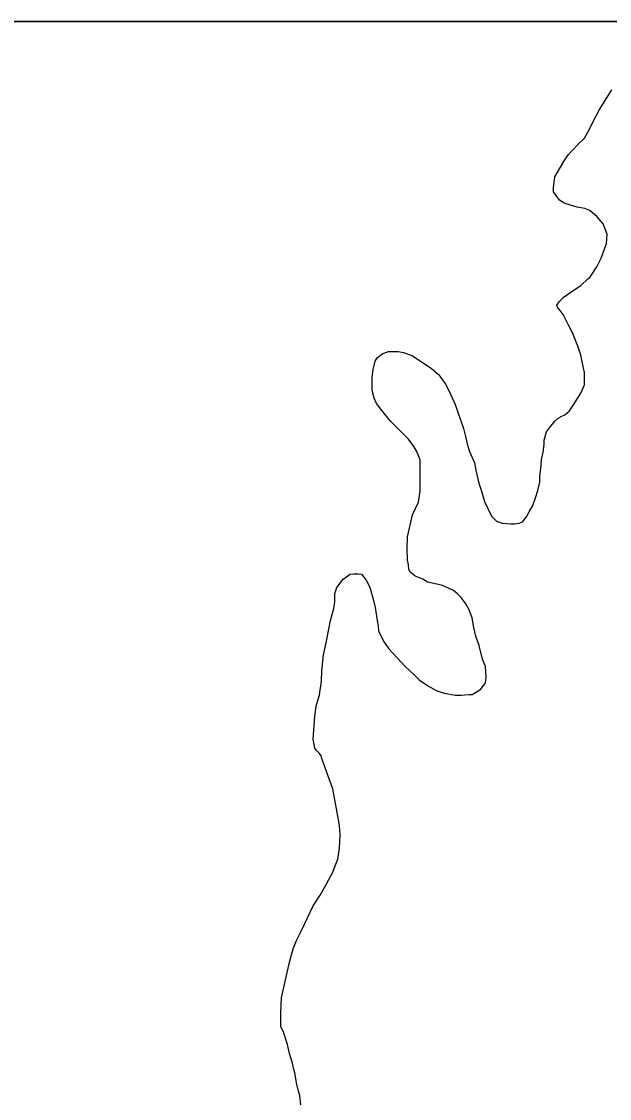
# Model space of a CAD drawing. Extents: x 3263578 to 3301413, y 764927 to 798602.
# Drawn here: x 3294588 to 3295184, y 789114 to 790206 of the extents above; entities that cross this region are included whole.
import ezdxf

# ---------------------------------------------------------------- set-up
doc = ezdxf.new("R2010")
doc.units = 0
doc.layers.add('V-SITE-VEGE', color=7, linetype='Continuous')

msp = doc.modelspace()

# ---------------------------------------------------------------- linework, layer by layer
at = {"layer": 'V-SITE-VEGE'}
for p, q in [((3289914.4, 790206), (3296298.6, 790206)), ((3296298.6, 790206), (3290562.9, 790206)), ((3295174.5, 790116.8), (3295187, 790136.7)), ((3295168, 790104.4), (3295174.5, 790116.8)), ((3295164.5, 790097.4), (3295168, 790104.4)), ((3295159.1, 790087.5), (3295164.5, 790097.4)), ((3295151.6, 790080.5), (3295159.1, 790087.5)), ((3295139.1, 790065.6), (3295143.1, 790071)), ((3295143.1, 790071), (3295151.6, 790080.5)), ((3295133.7, 790056.6), (3295139.1, 790065.6)), ((3295127.7, 790037.2), (3295129.2, 790048.6)), ((3295129.2, 790048.6), (3295133.7, 790056.6)), ((3295127.7, 790033.2), (3295127.7, 790037.2)), ((3295133.7, 790024.7), (3295127.7, 790033.2)), ((3295138.6, 790021.7), (3295133.7, 790024.7)), ((3295146.1, 790019.2), (3295138.6, 790021.7)), ((3295151.6, 790017.7), (3295146.1, 790019.2)), ((3295159.6, 790016.3), (3295151.6, 790017.7)), ((3295164.5, 790014.3), (3295159.6, 790016.3)), ((3295172, 790007.8), (3295164.5, 790014.3)), ((3295178, 790000.8), (3295172, 790007.8)), ((3295182, 789990.4), (3295178, 790000.8)), ((3295181.5, 789980.9), (3295182, 789990.4)), ((3295176, 789966), (3295181.5, 789980.9)), ((3295171.5, 789957), (3295176, 789966)), ((3295164.5, 789946.5), (3295171.5, 789957)), ((3295155.5, 789938.1), (3295162.5, 789945)), ((3295162.5, 789945), (3295164.5, 789946.5)), ((3295137.6, 789926.1), (3295147.6, 789933.1)), ((3295147.6, 789933.1), (3295155.5, 789938.1)), ((3295131.1, 789918.2), (3295133.6, 789921.7)), ((3295132.1, 789915.7), (3295131.1, 789918.2)), ((3295133.6, 789921.7), (3295137.6, 789926.1)), ((3295134.6, 789912.7), (3295132.1, 789915.7)), ((3295137.6, 789908.7), (3295134.6, 789912.7)), ((3295142.6, 789898.7), (3295137.6, 789908.7)), ((3295147.1, 789890.3), (3295142.6, 789898.7)), ((3295152.5, 789876.8), (3295147.1, 789890.3)), ((3295155.5, 789867.4), (3295152.5, 789876.8)), ((3294946.9, 789861.4), (3294948.9, 789864.9)), ((3294948.9, 789864.9), (3294953.9, 789868.9)), ((3294953.9, 789868.9), (3294960.3, 789871.4)), ((3294960.3, 789871.4), (3294970.3, 789871.4)), ((3294970.3, 789871.4), (3294975.8, 789870.4)), ((3294975.8, 789870.4), (3294984.7, 789866.9)), ((3294984.7, 789866.9), (3295003.7, 789854.5)), ((3295158, 789854.4), (3295155.5, 789867.4)), ((3294943.9, 789845), (3294944.9, 789853)), ((3294944.9, 789853), (3294946.9, 789861.4)), ((3295003.7, 789854.5), (3295011.1, 789848)), ((3295159, 789849.9), (3295158, 789854.4)), ((3294943.9, 789831.6), (3294943.9, 789845)), ((3295011.1, 789848), (3295014.6, 789843.5)), ((3295014.6, 789843.5), (3295018.1, 789838)), ((3295159, 789837.5), (3295159, 789849.9)), ((3294945.9, 789824.1), (3294943.9, 789831.6)), ((3295018.1, 789838), (3295022.1, 789831.1)), ((3295022.1, 789831.1), (3295028.1, 789817.6)), ((3295155.5, 789829), (3295159, 789837.5)), ((3294948.4, 789818.6), (3294945.9, 789824.1)), ((3295148.1, 789817.1), (3295155.5, 789829)), ((3294956.8, 789807.7), (3294948.4, 789818.6)), ((3295028.1, 789817.6), (3295036.5, 789793.2)), ((3295139.1, 789807.1), (3295144.1, 789811.1)), ((3295144.1, 789811.1), (3295148.1, 789817.1)), ((3294962.8, 789800.2), (3294956.8, 789807.7)), ((3294980.7, 789782.3), (3294962.8, 789800.2)), ((3295123.6, 789793.7), (3295129.1, 789800.7)), ((3295129.1, 789800.7), (3295132.6, 789803.6)), ((3295132.6, 789803.6), (3295136.1, 789805.6)), ((3295136.1, 789805.6), (3295139.1, 789807.1)), ((3295036.5, 789793.2), (3295038.5, 789785.2)), ((3295118.2, 789781.2), (3295120.7, 789789.7)), ((3295120.7, 789789.7), (3295123.6, 789793.7)), ((3294986.2, 789774.8), (3294980.7, 789782.3)), ((3295038.5, 789785.2), (3295040.5, 789776.3)), ((3295040.5, 789776.3), (3295042.5, 789769.8)), ((3295117.2, 789769.3), (3295118.2, 789776.8)), ((3295118.2, 789776.8), (3295118.2, 789781.2)), ((3294989.2, 789769.8), (3294986.2, 789774.8)), ((3294992.7, 789761.3), (3294989.2, 789769.8)), ((3295042.5, 789769.8), (3295047.5, 789758.3)), ((3295115.7, 789761.8), (3295117.2, 789769.3)), ((3294992.7, 789729.5), (3294992.7, 789761.3)), ((3295047.5, 789758.3), (3295048.9, 789750.9)), ((3295113.7, 789744.4), (3295115.2, 789755.8)), ((3295115.2, 789755.8), (3295115.7, 789761.8)), ((3295048.9, 789750.9), (3295051.9, 789737.9)), ((3295113.7, 789738.9), (3295113.7, 789744.4)), ((3295051.9, 789737.9), (3295054.4, 789730.5)), ((3295111.7, 789730.4), (3295113.7, 789738.9)), ((3294990.7, 789718.5), (3294992.7, 789729.5)), ((3295054.4, 789730.5), (3295057.9, 789719)), ((3295106.7, 789715), (3295109.7, 789724)), ((3295109.7, 789724), (3295111.7, 789730.4)), ((3294984.7, 789705.6), (3294990.7, 789718.5)), ((3295057.9, 789719), (3295064.9, 789704.1)), ((3295103.2, 789708.5), (3295106.7, 789715)), ((3294979.7, 789683.2), (3294984.7, 789705.6)), ((3295064.9, 789704.1), (3295069.9, 789699.1)), ((3295069.9, 789699.1), (3295075.8, 789697.1)), ((3295096.2, 789698.6), (3295100.2, 789703.6)), ((3295100.2, 789703.6), (3295103.2, 789708.5)), ((3295075.8, 789697.1), (3295084.3, 789696.6)), ((3295084.3, 789696.6), (3295088.3, 789696.6)), ((3295088.3, 789696.6), (3295092.8, 789697.1)), ((3295092.8, 789697.1), (3295096.2, 789698.6)), ((3294979.2, 789671.2), (3294979.7, 789683.2)), ((3294979.7, 789659.8), (3294979.2, 789671.2)), ((3294980.7, 789654.8), (3294979.7, 789659.8)), ((3294914.5, 789640.4), (3294921.5, 789645.3)), ((3294921.5, 789645.3), (3294925.4, 789645.8)), ((3294925.4, 789645.8), (3294929.9, 789645.8)), ((3294929.9, 789645.8), (3294932.9, 789645.3)), ((3294932.9, 789645.3), (3294937.9, 789639.4)), ((3294981.2, 789650.3), (3294980.7, 789654.8)), ((3294982.7, 789647.3), (3294981.2, 789650.3)), ((3294987.2, 789643.8), (3294982.7, 789647.3)), ((3294908, 789631.9), (3294914.5, 789640.4)), ((3294937.9, 789639.4), (3294941.4, 789632.4)), ((3294989.2, 789642.8), (3294987.2, 789643.8)), ((3294995.1, 789640.3), (3294989.2, 789642.8)), ((3295000.1, 789637.4), (3294995.1, 789640.3)), ((3295009.6, 789635.4), (3295000.1, 789637.4)), ((3295015.1, 789633.9), (3295009.6, 789635.4)), ((3295026.5, 789628.9), (3295015.1, 789633.9)), ((3294906, 789625.9), (3294908, 789631.9)), ((3294906, 789617.5), (3294906, 789625.9)), ((3294941.4, 789632.4), (3294945.3, 789618.9)), ((3295030.5, 789625.4), (3295026.5, 789628.9)), ((3295034, 789621.9), (3295030.5, 789625.4)), ((3294905, 789610.5), (3294906, 789617.5)), ((3294945.3, 789618.9), (3294946.8, 789611.5)), ((3294946.8, 789611.5), (3294948.3, 789603)), ((3295039, 789615.4), (3295034, 789621.9)), ((3295041.9, 789610), (3295039, 789615.4)), ((3294901.5, 789598.5), (3294905, 789610.5)), ((3294948.3, 789603), (3294948.8, 789598.5)), ((3295045.4, 789601), (3295041.9, 789610)), ((3295046.9, 789591.5), (3295045.4, 789601)), ((3294897.5, 789577.6), (3294901.5, 789598.5)), ((3294948.8, 789598.5), (3294949.8, 789593.1)), ((3294949.8, 789593.1), (3294950.3, 789588.1)), ((3295048.9, 789582.6), (3295046.9, 789591.5)), ((3294950.3, 789588.1), (3294955.3, 789577.6)), ((3295052.4, 789573.1), (3295048.9, 789582.6)), ((3294894.5, 789563.7), (3294897.5, 789577.6)), ((3294955.3, 789577.6), (3294960.8, 789569.7)), ((3294960.8, 789569.7), (3294977.2, 789551.7)), ((3295055.9, 789559.2), (3295052.4, 789573.1)), ((3294893, 789547.3), (3294894.5, 789563.7)), ((3295058.9, 789551.7), (3295055.9, 789559.2)), ((3294892.5, 789536.8), (3294893, 789547.3)), ((3294977.2, 789551.7), (3294986.2, 789543.8)), ((3295059.4, 789540.7), (3295058.9, 789551.7)), ((3294890.6, 789522.9), (3294892.5, 789536.8)), ((3294986.2, 789543.8), (3294991.6, 789538.3)), ((3294991.6, 789538.3), (3295001.1, 789531.8)), ((3295053.9, 789528.8), (3295058.9, 789535.3)), ((3295058.9, 789535.3), (3295059.4, 789540.7)), ((3295001.1, 789531.8), (3295008.6, 789527.3)), ((3295008.6, 789527.3), (3295017, 789524.8)), ((3295017, 789524.8), (3295028, 789522.8)), ((3295045.4, 789523.3), (3295050.4, 789526.3)), ((3295050.4, 789526.3), (3295053.9, 789528.8)), ((3294887.1, 789511.4), (3294890.6, 789522.9)), ((3295028, 789522.8), (3295034, 789522.8)), ((3295034, 789522.8), (3295041.9, 789523.3)), ((3295041.9, 789523.3), (3295045.4, 789523.3)), ((3294885.6, 789501), (3294887.1, 789511.4)), ((3294884.1, 789478.1), (3294885.6, 789501)), ((3294885.6, 789469.1), (3294884.1, 789478.1)), ((3294887.6, 789466.1), (3294885.6, 789469.1)), ((3294890.5, 789463.6), (3294887.6, 789466.1)), ((3294892, 789461.1), (3294890.5, 789463.6)), ((3294893, 789458.6), (3294892, 789461.1)), ((3294894.5, 789453.6), (3294893, 789458.6)), ((3294899, 789441.7), (3294894.5, 789453.6)), ((3294904, 789427.8), (3294899, 789441.7)), ((3294909, 789399.9), (3294904, 789427.8)), ((3294910.9, 789390.4), (3294909, 789399.9)), ((3294911.4, 789380.9), (3294910.9, 789390.4)), ((3294910.9, 789367.5), (3294911.4, 789380.9)), ((3294908.9, 789356.5), (3294910.9, 789367.5)), ((3294904, 789343.1), (3294906.4, 789349.6)), ((3294906.4, 789349.6), (3294908.9, 789356.5)), ((3294899.5, 789335.1), (3294904, 789343.1)), ((3294891, 789319.7), (3294895.5, 789327.7)), ((3294895.5, 789327.7), (3294899.5, 789335.1)), ((3294884, 789309.2), (3294891, 789319.7)), ((3294872.1, 789283.9), (3294884, 789309.2)), ((3294867.1, 789273.9), (3294872.1, 789283.9)), ((3294863.6, 789265.4), (3294867.1, 789273.9)), ((3294860.1, 789252), (3294863.6, 789265.4)), ((3294852.1, 789215.6), (3294860.1, 789252)), ((3294851.1, 789200.2), (3294852.1, 789215.6)), ((3294851.1, 789186.3), (3294851.1, 789200.2)), ((3294853.6, 789181.8), (3294851.1, 789186.3)), ((3294858.1, 789168.3), (3294853.6, 789181.8)), ((3294860.1, 789159.4), (3294858.1, 789168.3)), ((3294863.1, 789149.4), (3294860.1, 789159.4)), ((3294864.1, 789144.4), (3294863.1, 789149.4)), ((3294865.6, 789139.5), (3294864.1, 789144.4)), ((3294866.6, 789134), (3294865.6, 789139.5)), ((3294867.1, 789129.5), (3294866.6, 789134)), ((3294869.1, 789121), (3294867.1, 789129.5)), ((3294870.5, 789116.6), (3294869.1, 789121)), ((3294871.5, 789107.1), (3294870.5, 789116.6))]:
    msp.add_line(p, q, dxfattribs=at)

doc.saveas('drawing.dxf')
